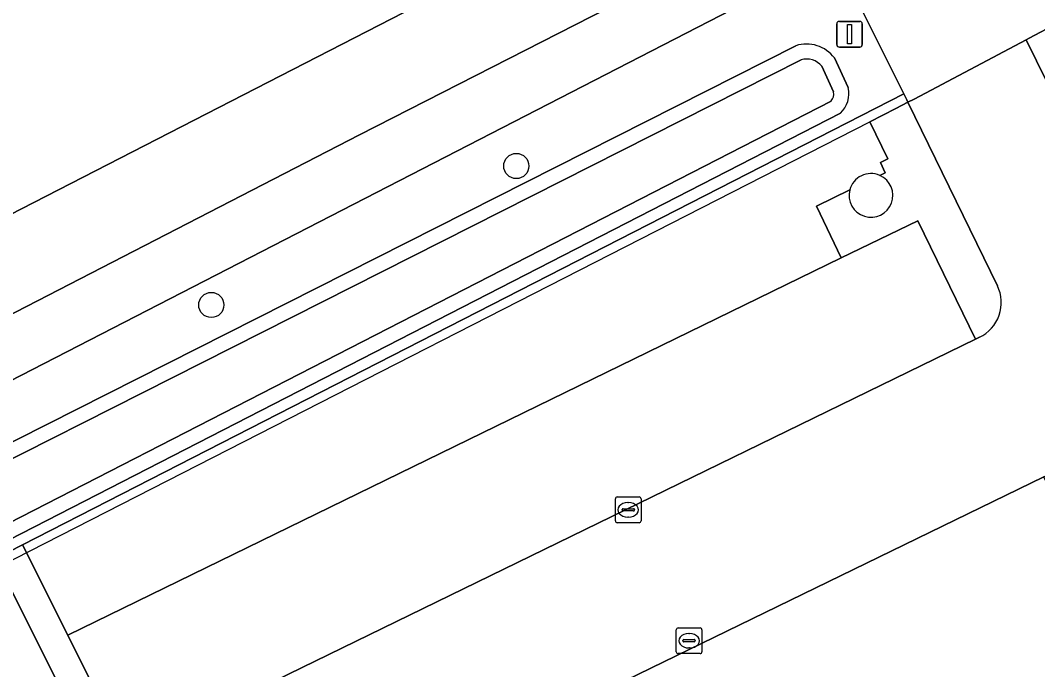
# Model space of a CAD drawing. Extents: x 158835 to 160077, y 386387 to 387778.
# Drawn here: x 159430.13 to 159469.63, y 387524.09 to 387549.29 of the extents above; entities that cross this region are included whole.
import ezdxf

# ---------------------------------------------------------------- set-up
doc = ezdxf.new("R2010")
doc.units = 0
for name, color, linetype in [('IMGEO_Berm_groen', 7, 'Continuous'), ('IMGEO_Boom', 7, 'Continuous'), ('IMGEO_Fietspad_gesloten', 7, 'Continuous'), ('IMGEO_Groenvoorziening', 7, 'Continuous'), ('IMGEO_Haag', 7, 'Continuous'), ('IMGEO_Hek', 7, 'Continuous'), ('IMGEO_Kolk', 7, 'Continuous'), ('IMGEO_Oever', 7, 'Continuous'), ('IMGEO_Parkeervlak_open', 7, 'Continuous'), ('IMGEO_Terreindeel_gesloten', 7, 'Continuous'), ('IMGEO_Verkeersbordpaal', 7, 'Continuous'), ('IMGEO_Voetpad_halfverhard', 7, 'Continuous'), ('IMGEO_Voetpad_open', 7, 'Continuous'), ('IMGEO_Waterloop', 7, 'Continuous')]:
    doc.layers.add(name, color=color, linetype=linetype)

msp = doc.modelspace()

# ---------------------------------------------------------------- linework, layer by layer
at = {"layer": 'IMGEO_Berm_groen'}
msp.add_lwpolyline([(159445.505, 387549.84), (159432.115, 387552.123), (159350.431, 387505.236), (159343.892, 387496.654), (159350.324, 387500.826), (159354.577, 387503.167)], close=True, dxfattribs=at)
for points in [[(159329.737, 387479.621), (159360.931, 387418.842), (159385.799, 387369.924), (159385.949, 387369.64), (159385.972, 387369.596), (159391.483, 387372.373), (159391.429, 387372.468), (159392.47, 387372.996), (159395.673, 387374.62), (159340.944, 387481.015), (159340.205, 387482.451), (159427.607, 387527.602), (159430.221, 387528.939), (159464.435, 387546.438), (159461.771, 387551.782), (159386.53, 387513.074), (159369.52, 387504.347), (159361.28, 387500), (159349.955, 387494.013), (159336.154, 387484.934), (159338.654, 387486.251), (159364.753, 387500), (159367.223, 387501.301), (159460.249, 387548.308)], [(159461.743, 387547.832), (159462.275, 387546.685)], [(159461.976, 387545.691), (159372.919, 387500), (159340.235, 387483.231), (159339.987, 387483.104), (159338.919, 387482.291), (159338.252, 387481.676), (159339.469, 387479.786), (159339.506, 387479.774), (159385.369, 387390.571)]]:
    msp.add_lwpolyline(points, dxfattribs=at)
for centre, radius, start, end in [((159460.664, 387547.028), 1.345, 36.6833, 107.9721), ((159461.282, 387546.442), 1.022, 312.7437, 13.7732)]:
    msp.add_arc(centre, radius, start, end, dxfattribs=at)
at = {"layer": 'IMGEO_Boom'}
for centre in [(159449.392, 387543.639), (159437.549, 387538.245)]:
    msp.add_circle(centre, 0.489, dxfattribs=at)
at = {"layer": 'IMGEO_Fietspad_gesloten'}
msp.add_lwpolyline([(159495.624, 387575.566), (159476.97, 387565.991), (159464.006, 387559.337), (159458.356, 387556.437), (159445.505, 387549.84), (159354.577, 387503.167), (159350.324, 387500.826), (159343.892, 387496.654), (159331.287, 387488.481), (159333.199, 387485.531), (159353.236, 387498.521), (159375.071, 387509.705), (159394.533, 387519.736), (159417.86, 387531.747), (159443.308, 387544.845), (159458.757, 387552.748), (159462.644, 387554.723), (159481.101, 387564.218), (159499.267, 387573.577)], dxfattribs=at)
at = {"layer": 'IMGEO_Groenvoorziening'}
for points in [[(159463.505, 387543.275), (159463.72, 387543.379), (159463.527, 387543.778), (159463.818, 387543.919), (159463.117, 387545.355), (159464.127, 387545.871), (159464.597, 387546.111), (159464.551, 387546.205), (159464.435, 387546.438), (159430.221, 387528.939), (159431.978, 387525.431), (159462.011, 387540.075)], [(159462.011, 387540.075), (159461.048, 387542.083), (159462.34, 387542.71)]]:
    msp.add_lwpolyline(points, dxfattribs=at)
msp.add_lwpolyline([(159430.221, 387528.939), (159427.607, 387527.602), (159340.205, 387482.451), (159340.944, 387481.015), (159395.673, 387374.62), (159398.243, 387375.923), (159398.178, 387376.051), (159395.923, 387374.884), (159395.654, 387375.421), (159393.496, 387379.729), (159341.337, 387480.909), (159340.7, 387482.286), (159371.792, 387498.281), (159394.835, 387509.951), (159428.108, 387527.137), (159427.976, 387527.408), (159429.314, 387528.092), (159446.763, 387493.302), (159447.542, 387493.687), (159445.802, 387497.431), (159441.37, 387506.416), (159436.88, 387515.519), (159434.254, 387520.843), (159431.978, 387525.431)], close=True, dxfattribs=at)
msp.add_arc((159463.163, 387542.498), 0.85, 66.2289, 165.5158, dxfattribs=at)
at = {"layer": 'IMGEO_Haag'}
for points in [[(159463.505, 387543.275), (159463.72, 387543.379), (159463.527, 387543.778), (159463.818, 387543.919), (159463.117, 387545.355), (159464.127, 387545.871), (159464.597, 387546.111), (159464.551, 387546.205), (159464.435, 387546.438), (159430.221, 387528.939), (159431.978, 387525.431), (159462.011, 387540.075)], [(159462.011, 387540.075), (159461.048, 387542.083), (159462.34, 387542.71)]]:
    msp.add_lwpolyline(points, dxfattribs=at)
msp.add_lwpolyline([(159431.978, 387525.431), (159430.221, 387528.939), (159427.607, 387527.602), (159340.205, 387482.451), (159340.944, 387481.015), (159395.673, 387374.62), (159398.243, 387375.923), (159398.178, 387376.051), (159395.923, 387374.884), (159395.654, 387375.421), (159393.496, 387379.729), (159341.337, 387480.909), (159340.7, 387482.286), (159371.792, 387498.281), (159394.835, 387509.951), (159428.108, 387527.137), (159427.976, 387527.408), (159429.314, 387528.092), (159446.763, 387493.302), (159447.542, 387493.687), (159445.802, 387497.431), (159441.37, 387506.416), (159436.88, 387515.519), (159434.254, 387520.843)], close=True, dxfattribs=at)
msp.add_arc((159463.163, 387542.498), 0.85, 66.2289, 165.5158, dxfattribs=at)
at = {"layer": 'IMGEO_Hek'}
for points in [[(159469.304, 387548.597), (159470.425, 387549.191), (159470.687, 387549.323)], [(159464.597, 387546.111), (159464.846, 387546.238), (159469.193, 387548.538)], [(159469.193, 387548.538), (159469.304, 387548.597)], [(159464.127, 387545.871), (159464.597, 387546.111)], [(159463.117, 387545.355), (159464.127, 387545.871)], [(159429.314, 387528.092), (159463.117, 387545.355)]]:
    msp.add_lwpolyline(points, dxfattribs=at)
at = {"layer": 'IMGEO_Kolk'}
for p, q in [((159453.237, 387529.867), (159453.237, 387530.719)), ((159453.312, 387530.793), (159454.164, 387530.793)), ((159454.238, 387530.719), (159454.238, 387529.867)), ((159453.496, 387530.287), (159453.496, 387530.299)), ((159453.934, 387530.25), (159453.536, 387530.25)), ((159453.539, 387530.336), (159453.937, 387530.336)), ((159453.725, 387530.573), (159453.75, 387530.573)), ((159453.98, 387530.299), (159453.98, 387530.287)), ((159453.748, 387530.013), (159453.723, 387530.013)), ((159454.164, 387529.793), (159453.312, 387529.793)), ((159455.6, 387524.785), (159455.6, 387525.637)), ((159455.675, 387525.711), (159456.527, 387525.711)), ((159456.088, 387525.491), (159456.113, 387525.491)), ((159456.601, 387525.637), (159456.601, 387524.785)), ((159455.859, 387525.205), (159455.859, 387525.217)), ((159456.297, 387525.168), (159455.899, 387525.168)), ((159455.902, 387525.254), (159456.3, 387525.254)), ((159456.343, 387525.217), (159456.343, 387525.205)), ((159456.527, 387524.711), (159455.675, 387524.711)), ((159456.111, 387524.931), (159456.086, 387524.931))]:
    msp.add_line(p, q, dxfattribs=at)
for points in [[(159453.237, 387529.867), (159453.237, 387530.719)], [(159453.312, 387530.793), (159454.164, 387530.793)], [(159454.238, 387530.719), (159454.238, 387529.867)], [(159454.164, 387529.793), (159453.312, 387529.793)], [(159455.6, 387524.785), (159455.6, 387525.637)], [(159455.675, 387525.711), (159456.527, 387525.711)], [(159456.601, 387525.637), (159456.601, 387524.785)], [(159456.527, 387524.711), (159455.675, 387524.711)]]:
    msp.add_lwpolyline(points, dxfattribs=at)
for centre, radius, start, end in [((159453.314, 387530.717), 0.0765, 91.552, 178.448), ((159453.314, 387530.717), 0.0765, 91.552, 178.448), ((159454.162, 387530.717), 0.0765, 1.552, 88.448), ((159454.162, 387530.717), 0.0765, 1.552, 88.448), ((159453.536, 387530.296), 0.0403, 85.8775, 175.7526), ((159453.533, 387530.286), 0.0366, 178.938, 274.7102), ((159453.937, 387530.293), 0.043, 264.8664, 352.4533), ((159453.941, 387530.298), 0.0386, 1.7309, 96.639), ((159453.314, 387529.869), 0.0765, 181.552, 268.448), ((159453.314, 387529.869), 0.0765, 181.552, 268.448), ((159454.162, 387529.869), 0.0765, 271.552, 358.448), ((159454.162, 387529.869), 0.0765, 271.552, 358.448), ((159455.677, 387525.635), 0.0765, 91.552, 178.448), ((159455.677, 387525.635), 0.0765, 91.552, 178.448), ((159456.525, 387525.635), 0.0765, 1.552, 88.448), ((159456.525, 387525.635), 0.0765, 1.552, 88.448), ((159455.899, 387525.214), 0.0403, 85.8775, 175.7526), ((159455.896, 387525.204), 0.0366, 178.938, 274.7102), ((159456.3, 387525.211), 0.043, 264.8664, 352.4533), ((159456.304, 387525.216), 0.0386, 1.7309, 96.639), ((159455.677, 387524.787), 0.0765, 181.552, 268.448), ((159455.677, 387524.787), 0.0765, 181.552, 268.448), ((159456.525, 387524.787), 0.0765, 271.552, 358.448), ((159456.525, 387524.787), 0.0765, 271.552, 358.448)]:
    msp.add_arc(centre, radius, start, end, dxfattribs=at)
for centre, major_axis, ratio, start_param, end_param in [((159453.724, 387530.293), (-0.387, 0.002), 0.722429, 4.712389, 7.853982), ((159453.749, 387530.293), (-0.39, 0.002), 0.717154, 1.570796, 4.712389), ((159456.087, 387525.211), (-0.387, 0.002), 0.722429, 4.712389, 7.853982), ((159456.112, 387525.211), (-0.39, 0.002), 0.717154, 1.570796, 4.712389)]:
    msp.add_ellipse(centre, major_axis=major_axis, ratio=ratio, start_param=start_param, end_param=end_param, dxfattribs=at)
at = {"layer": 'IMGEO_Oever'}
for points in [[(159460.249, 387548.308), (159367.223, 387501.301), (159364.753, 387500), (159338.654, 387486.251), (159336.154, 387484.934), (159337.102, 387483.462), (159338.252, 387481.676), (159338.919, 387482.291), (159339.987, 387483.104), (159340.235, 387483.231), (159372.919, 387500), (159461.976, 387545.691)], [(159461.62, 387546.162), (159372.654, 387500.517), (159339.97, 387483.749), (159339.676, 387483.598), (159338.545, 387482.737), (159338.366, 387482.572), (159337.591, 387483.777), (159336.986, 387484.715), (159338.925, 387485.737), (159365.024, 387499.486), (159367.49, 387500.784), (159460.451, 387547.758)], [(159462.275, 387546.685), (159461.743, 387547.832)], [(159461.25, 387547.512), (159461.714, 387546.512)]]:
    msp.add_lwpolyline(points, dxfattribs=at)
for centre, radius, start, end in [((159460.664, 387547.028), 1.345, 36.6833, 107.9721), ((159460.667, 387547.037), 0.752, 39.1215, 106.6529), ((159461.292, 387546.438), 0.428, 319.9447, 9.9888), ((159461.282, 387546.442), 1.022, 312.7437, 13.7732)]:
    msp.add_arc(centre, radius, start, end, dxfattribs=at)
at = {"layer": 'IMGEO_Parkeervlak_open'}
for points in [[(159471.205, 387544.441), (159469.193, 387548.538), (159464.846, 387546.238), (159464.597, 387546.111), (159468.073, 387538.988)], [(159467.372, 387536.99), (159467.217, 387536.922), (159434.254, 387520.843), (159436.88, 387515.519), (159469.878, 387531.575), (159470.032, 387531.651)]]:
    msp.add_lwpolyline(points, dxfattribs=at)
for points in [[(159467.217, 387536.922), (159464.979, 387541.51), (159462.011, 387540.075), (159431.978, 387525.431), (159434.254, 387520.843)], [(159441.37, 387506.416), (159474.335, 387522.48), (159469.878, 387531.575), (159436.88, 387515.519)]]:
    msp.add_lwpolyline(points, close=True, dxfattribs=at)
msp.add_arc((159466.736, 387538.335), 1.488, 295.3193, 26.0137, dxfattribs=at)
at = {"layer": 'IMGEO_Terreindeel_gesloten'}
for start, end in [(165.5166, 66.2282), (66.2289, 165.5158)]:
    msp.add_arc((159463.163, 387542.498), 0.85, start, end, dxfattribs=at)
at = {"layer": 'IMGEO_Verkeersbordpaal'}
for p, q in [((159461.935, 387549.252), (159462.725, 387549.252)), ((159462.725, 387549.252), (159461.935, 387549.252)), ((159461.835, 387548.352), (159461.835, 387549.152)), ((159461.835, 387549.152), (159461.835, 387548.352)), ((159462.825, 387549.152), (159462.825, 387548.352)), ((159462.825, 387548.352), (159462.825, 387549.152)), ((159462.725, 387548.252), (159461.935, 387548.252)), ((159461.935, 387548.252), (159462.725, 387548.252))]:
    msp.add_line(p, q, dxfattribs=at)
msp.add_lwpolyline([(159462.255, 387549.127), (159462.405, 387549.127), (159462.405, 387548.377), (159462.255, 387548.377), (159462.255, 387549.127)], dxfattribs=at)
for centre, start, end in [((159461.935, 387549.152), 90, 180), ((159461.935, 387549.152), 90, 180), ((159462.725, 387549.152), 0, 90), ((159462.725, 387549.152), 360, 90), ((159461.935, 387548.352), 180, 270), ((159461.935, 387548.352), 180, 270), ((159462.725, 387548.352), 270, 0), ((159462.725, 387548.352), 270, 0)]:
    msp.add_arc(centre, 0.1, start, end, dxfattribs=at)
at = {"layer": 'IMGEO_Voetpad_halfverhard'}
msp.add_lwpolyline([(159445.663, 387492.758), (159446.763, 387493.302), (159429.314, 387528.092), (159427.976, 387527.408), (159428.108, 387527.137), (159428.873, 387525.564), (159429.965, 387523.467)], close=True, dxfattribs=at)
at = {"layer": 'IMGEO_Voetpad_open'}
for points in [[(159499.267, 387573.577), (159481.101, 387564.218), (159462.644, 387554.723), (159458.757, 387552.748), (159443.308, 387544.845), (159417.86, 387531.747), (159394.533, 387519.736), (159375.071, 387509.705), (159353.236, 387498.521), (159333.199, 387485.531), (159331.183, 387484.224)], [(159329.428, 387480.51), (159331.666, 387481.982), (159336.154, 387484.934), (159349.955, 387494.013), (159361.28, 387500), (159369.52, 387504.347), (159386.53, 387513.074), (159461.771, 387551.782)], [(159473.222, 387543.852), (159473.374, 387543.926), (159473.192, 387544.297), (159471.937, 387546.813), (159471.06, 387548.572), (159470.687, 387549.323), (159470.425, 387549.191), (159469.304, 387548.597), (159469.193, 387548.538), (159471.205, 387544.441)], [(159468.073, 387538.988), (159464.597, 387546.111), (159464.127, 387545.871), (159463.117, 387545.355), (159463.818, 387543.919), (159463.527, 387543.778), (159463.72, 387543.379), (159463.505, 387543.275)], [(159462.34, 387542.71), (159461.048, 387542.083), (159462.011, 387540.075), (159464.979, 387541.51), (159467.217, 387536.922), (159467.372, 387536.99)]]:
    msp.add_lwpolyline(points, dxfattribs=at)
msp.add_lwpolyline([(159470.425, 387549.191), (159470.687, 387549.323), (159470.657, 387549.381), (159470.483, 387549.296), (159470.373, 387549.515), (159467.697, 387554.827), (159461.771, 387551.782), (159464.435, 387546.438), (159464.551, 387546.205), (159464.597, 387546.111), (159464.846, 387546.238), (159469.193, 387548.538), (159469.304, 387548.597)], close=True, dxfattribs=at)
for centre, radius, start, end in [((159463.163, 387542.498), 0.85, 165.5166, 66.2282), ((159466.736, 387538.335), 1.488, 295.3193, 26.0137)]:
    msp.add_arc(centre, radius, start, end, dxfattribs=at)
at = {"layer": 'IMGEO_Waterloop'}
for points in [[(159460.451, 387547.758), (159367.49, 387500.784), (159365.024, 387499.486), (159338.925, 387485.737), (159336.986, 387484.715), (159337.591, 387483.777), (159338.366, 387482.572), (159338.545, 387482.737), (159339.676, 387483.598), (159339.97, 387483.749), (159372.654, 387500.517), (159461.62, 387546.162)], [(159461.714, 387546.512), (159461.25, 387547.512)]]:
    msp.add_lwpolyline(points, dxfattribs=at)
for centre, radius, start, end in [((159460.667, 387547.037), 0.752, 39.1215, 106.6529), ((159461.292, 387546.438), 0.428, 319.9447, 9.9888)]:
    msp.add_arc(centre, radius, start, end, dxfattribs=at)

doc.saveas('drawing.dxf')
